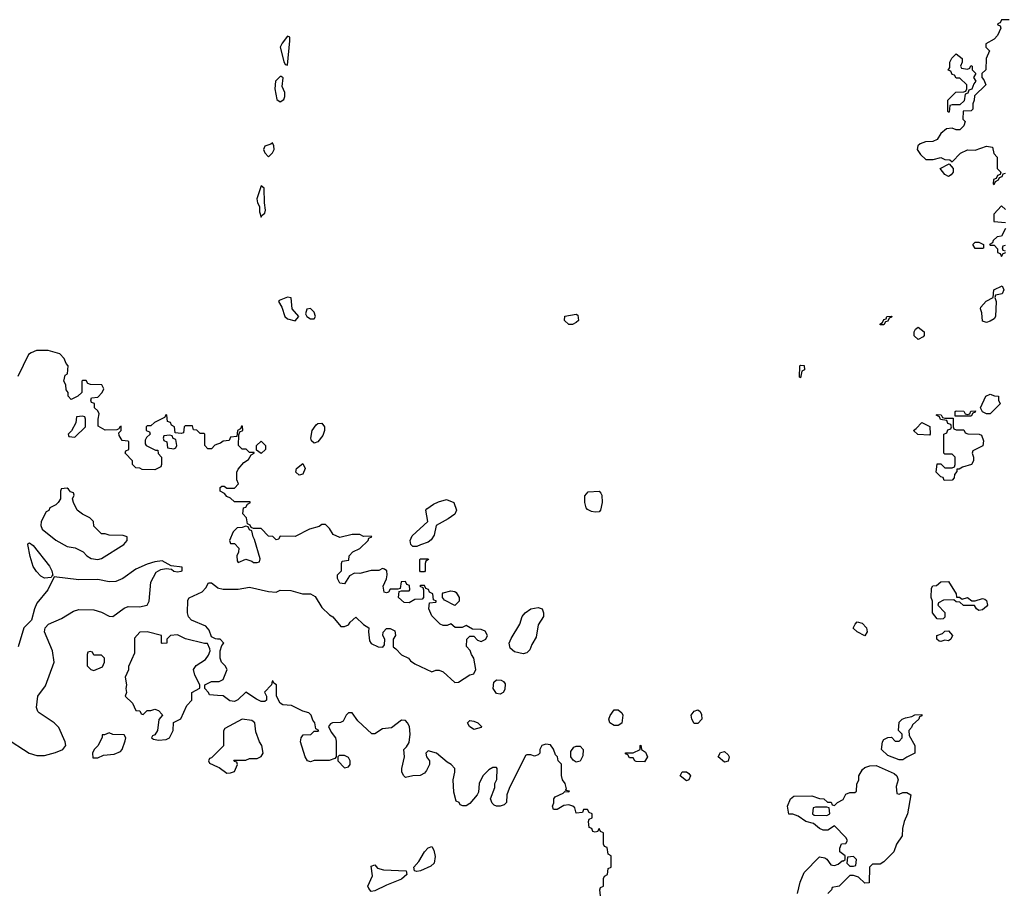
# Model space of a CAD drawing. Header units: inches. Extents: x 2380249 to 2585472, y 382747 to 546448.
# Tile 597 of 626: x 2488959 to 2494144, y 497877 to 502474. Entities that reach past the tile are written whole.
import ezdxf

# ---------------------------------------------------------------- set-up
doc = ezdxf.new("R2010")
doc.units = ezdxf.units.IN
doc.header["$MEASUREMENT"] = 0
for name, color, linetype in [('C4489', 7, 'Continuous'), ('C4499', 7, 'Continuous'), ('C4580', 7, 'Continuous'), ('C4590', 7, 'Continuous')]:
    doc.layers.add(name, color=color, linetype=linetype)

msp = doc.modelspace()

# ---------------------------------------------------------------- linework, layer by layer
at = {"layer": 'C4489', "color": 4}
for points, elevation in [([(2489177.3, 500000), (2489174, 499990), (2489174, 499950), (2489162, 499930), (2489150, 499918), (2489118, 499902), (2489112, 499888), (2489098, 499882), (2489072, 499830), (2489071.3, 499810), (2489078, 499790), (2489150, 499732), (2489210, 499698), (2489251.1, 499691.1), (2489294, 499670), (2489312, 499650), (2489335.3, 499635.3), (2489370, 499630.8), (2489390, 499636), (2489508, 499710), (2489526, 499730), (2489526, 499750), (2489503.6, 499756.4), (2489430, 499758), (2489410, 499766), (2489390, 499766), (2489350, 499806), (2489348, 499830), (2489328, 499850), (2489290, 499868.7), (2489262, 499890), (2489242, 499930), (2489238, 499950), (2489246, 499970), (2489242, 499982), (2489227.3, 499987.3), (2489215.6, 500000)], 48), ([(2488884, 498690), (2489009.7, 498609.7), (2489050, 498597.6), (2489090, 498596.9), (2489147.1, 498612.9), (2489186, 498630), (2489202.8, 498650), (2489198.8, 498670), (2489165.1, 498745.1), (2489140.7, 498770), (2489062.3, 498822.3), (2489054, 498830), (2489047.7, 498850), (2489054, 498910), (2489095.6, 498964.4), (2489140.5, 499090), (2489132.7, 499150), (2489089, 499249), (2489092.7, 499270), (2489110.8, 499290), (2489179.7, 499320.3), (2489242.2, 499357.8), (2489270, 499366.9), (2489350, 499365.1), (2489390, 499352.4), (2489430, 499331.5), (2489450, 499329.6), (2489510, 499374.5), (2489530, 499382), (2489590, 499380.9), (2489630, 499389), (2489640.7, 499410), (2489650.4, 499510), (2489677, 499563), (2489702.4, 499577.6), (2489730, 499582), (2489759.3, 499579.3), (2489770, 499569.3), (2489790, 499566), (2489810, 499569.2), (2489814, 499570), (2489814, 499590), (2489757.3, 499597.3), (2489710, 499622.8), (2489670, 499617.3), (2489630, 499606), (2489570, 499578.8), (2489502, 499530), (2489466, 499514), (2489430, 499513.4), (2489370, 499525.5), (2489270, 499523), (2489141.2, 499538.8), (2489107.3, 499470), (2489050, 499400.7), (2489036.9, 499370), (2489020.5, 499310), (2488981.7, 499270), (2488950.8, 499170)], 44), ([(2490000, 499211.2), (2489990, 499212), (2489970, 499222), (2489957.3, 499257.3), (2489938.8, 499278.8), (2489864.7, 499310), (2489847.7, 499327.7), (2489842.8, 499350), (2489844.7, 499415.3), (2489851.6, 499428.4), (2489919.8, 499460.2), (2489939.8, 499480.2), (2489952.7, 499507.3), (2489970, 499508), (2490000, 499482.2)], 48), ([(2490000, 498914.5), (2489958, 498918), (2489954, 498930), (2489934, 498950), (2489934, 498970), (2489970, 498988), (2490000, 498988)], 48), ([(2490000, 498616.4), (2489970, 498586), (2489958, 498582), (2489954, 498570), (2489958, 498558), (2490000, 498538.6)], 48)]:
    msp.add_lwpolyline(points, dxfattribs=dict(at, elevation=elevation))
for points, elevation in [([(2489090, 499532), (2489070, 499541.6), (2489046.9, 499566.9), (2489030, 499594), (2489013.6, 499646.4), (2489002, 499710), (2489004.7, 499715.3), (2489010, 499718), (2489030, 499704.7), (2489115.6, 499595.6), (2489127.7, 499570), (2489134, 499546), (2489130, 499546), (2489124.7, 499535.3)], 44), ([(2489630, 499248.7), (2489592.7, 499247.3), (2489563.6, 499216.4), (2489563.6, 499136.4), (2489532.7, 499067.3), (2489531.6, 499048.4), (2489514, 499010), (2489522, 498970), (2489518, 498950), (2489522, 498930), (2489514, 498910), (2489552.7, 498872.7), (2489570, 498834), (2489592.7, 498832.7), (2489598, 498818), (2489610, 498814), (2489630, 498834), (2489650, 498834), (2489670, 498842), (2489690, 498834), (2489710, 498814), (2489712, 498810), (2489692.7, 498787.3), (2489684.7, 498730), (2489670, 498706), (2489658, 498702), (2489654, 498690), (2489663.6, 498683.6), (2489690, 498678), (2489730, 498682), (2489748.4, 498691.6), (2489768, 498730), (2489768.7, 498771.3), (2489808.4, 498791.6), (2489839, 498861), (2489866, 498890), (2489866, 498930), (2489907.3, 498952.7), (2489908, 498970), (2489881.2, 499021.2), (2489875.3, 499050), (2489888.9, 499071.1), (2489937.2, 499102.8), (2489954, 499126), (2489962, 499150), (2489960.4, 499160.4), (2489948, 499188), (2489932, 499188), (2489832.3, 499212.3), (2489790, 499232.7), (2489754, 499230), (2489734, 499210), (2489734, 499190), (2489710, 499188), (2489706, 499190), (2489706, 499230)], 48), ([(2489330, 499146), (2489318, 499142), (2489314, 499130), (2489314, 499070), (2489334, 499050), (2489350, 499044.7), (2489394.6, 499065.4), (2489406, 499090), (2489406, 499110), (2489390, 499126), (2489350, 499126), (2489342, 499142)], 48), ([(2489430, 498718), (2489406, 498706), (2489394, 498706), (2489394, 498694), (2489372, 498650), (2489352, 498630), (2489342, 498610), (2489344.7, 498584.7), (2489370, 498584.7), (2489401.2, 498598.8), (2489456, 498604), (2489490, 498618), (2489499, 498630), (2489515.3, 498675.3), (2489518, 498690), (2489510, 498706), (2489450, 498708)], 48)]:
    msp.add_lwpolyline(points, close=True, dxfattribs=dict(at, elevation=elevation))
at = {"layer": 'C4499', "color": 4, "elevation": 48}
for points in [[(2490000, 499482.2), (2490001.2, 499481.2), (2490030, 499473.2), (2490110, 499473.3), (2490170, 499485.2), (2490270, 499462), (2490310, 499458), (2490330, 499468), (2490387.3, 499467.3), (2490449, 499449), (2490490, 499448.7), (2490514.6, 499434.6), (2490550, 499378), (2490590, 499338), (2490608.4, 499328.4), (2490650, 499278), (2490670, 499278), (2490690, 499286), (2490699.6, 499300.4), (2490730, 499326), (2490770, 499288), (2490798, 499270), (2490795.3, 499250), (2490802, 499202), (2490810, 499188), (2490846, 499170), (2490871.6, 499168.4), (2490879.6, 499180.4), (2490882, 499210), (2490872, 499230), (2490872.7, 499247.3), (2490890, 499266), (2490910, 499266), (2490935.3, 499255.3), (2490938, 499230), (2490926, 499210), (2490926, 499170), (2490940.4, 499160.4), (2490970, 499128), (2491006, 499110), (2491016.4, 499096.4), (2491040.2, 499080.2), (2491130, 499038), (2491150, 499048), (2491167.3, 499047.3), (2491190, 499038), (2491250, 498982), (2491270, 498984), (2491330, 499022), (2491350, 499028), (2491362, 499050), (2491351, 499111), (2491338, 499130), (2491331.6, 499151.6), (2491312.7, 499172.7), (2491314, 499210), (2491330, 499226), (2491350, 499226), (2491370, 499206), (2491390, 499198), (2491414, 499210), (2491422, 499230), (2491410, 499252), (2491390, 499262), (2491343.6, 499263.6), (2491310, 499282), (2491290, 499272), (2491252.7, 499272.7), (2491230, 499292), (2491210, 499282), (2491190, 499282), (2491174, 499290), (2491130, 499334), (2491114, 499370), (2491118, 499402), (2491150, 499406), (2491154, 499410), (2491138, 499418), (2491134, 499450), (2491118, 499458), (2491112.7, 499472.7), (2491098, 499478), (2491090, 499494), (2491070, 499494), (2491066, 499490), (2491082, 499482), (2491086, 499470), (2491086, 499430), (2491078, 499422), (2491040.4, 499419.6), (2491010, 499402), (2490983.6, 499403.6), (2490954, 499430), (2490958, 499462), (2490970, 499466), (2491010, 499466), (2491014, 499470), (2491012.7, 499492.7), (2490998, 499498), (2490990, 499514), (2490967.3, 499512.7), (2490962, 499478), (2490950, 499474), (2490910, 499474), (2490902, 499458), (2490890, 499454), (2490878, 499458), (2490874, 499490), (2490891.6, 499528.4), (2490894, 499550), (2490892, 499570), (2490879.6, 499579.6), (2490870, 499582), (2490850, 499572), (2490810, 499572), (2490750, 499556), (2490722, 499558), (2490696.4, 499543.6), (2490670, 499502), (2490645.4, 499505.4), (2490632, 499530), (2490632, 499550), (2490654, 499570), (2490654, 499610), (2490658, 499622), (2490692.7, 499627.3), (2490694, 499650), (2490714, 499670), (2490750, 499688), (2490794, 499730), (2490798, 499742), (2490814, 499750), (2490810, 499754), (2490770, 499752), (2490750, 499762), (2490710, 499762), (2490645.4, 499745.4), (2490610, 499762), (2490590, 499794), (2490570, 499814), (2490550, 499814), (2490536.4, 499803.6), (2490486, 499790), (2490410, 499752), (2490330, 499754), (2490322, 499738), (2490310, 499734), (2490291.6, 499751.6), (2490270, 499754), (2490230, 499794), (2490190, 499794), (2490178, 499798), (2490172, 499812), (2490158, 499818), (2490154, 499850), (2490134, 499870), (2490138, 499902), (2490150, 499906), (2490158, 499922), (2490174, 499930), (2490170, 499934), (2490090, 499934), (2490070, 499954), (2490050, 499962), (2490038, 499978), (2490014, 499990), (2490014, 500000)], [(2490000, 498988), (2490010, 498988), (2490030, 498998), (2490052, 499050), (2490042, 499070), (2490022, 499090), (2490014, 499110), (2490014, 499150), (2490023.6, 499176.4), (2490034, 499190), (2490014, 499210), (2490000, 499211.2)], [(2492018, 497858), (2492014, 497890), (2492018, 497902), (2492034, 497910), (2492034, 497950), (2492038, 497962), (2492054, 497970), (2492058, 498002), (2492074, 498010), (2492074, 498070), (2492058, 498078), (2492052.7, 498112.7), (2492038, 498118), (2492034, 498130), (2492034, 498190), (2492018, 498198), (2492010, 498214), (2492002, 498198), (2491990, 498194), (2491978, 498198), (2491972.7, 498212.7), (2491958, 498218), (2491954, 498250), (2491958, 498262), (2491974, 498270), (2491974, 498290), (2491958, 498298), (2491950, 498314), (2491927.3, 498312.7), (2491922, 498298), (2491890, 498294), (2491882, 498322), (2491871.6, 498331.6), (2491850, 498338), (2491825.2, 498334.8), (2491790, 498314), (2491770, 498314), (2491764.7, 498330), (2491772, 498348), (2491772, 498370), (2491779.6, 498380.4), (2491821, 498399), (2491830, 498408), (2491850, 498406), (2491854, 498410), (2491834, 498414), (2491838, 498422), (2491831, 498450), (2491818, 498470), (2491811.6, 498491.6), (2491811.6, 498551.6), (2491794, 498570), (2491792, 498590), (2491781, 498601), (2491770.9, 498630.9), (2491754, 498654), (2491730, 498658), (2491708.9, 498651.1), (2491698, 498630), (2491698, 498610), (2491690, 498602), (2491670, 498594), (2491650, 498602), (2491630, 498602), (2491623.1, 498596.9), (2491536, 498424), (2491525.2, 498390), (2491522, 498350), (2491510, 498338), (2491490, 498331.3), (2491470, 498331.3), (2491456.9, 498336.9), (2491446.4, 498346.4), (2491438, 498370), (2491462, 498430), (2491462, 498450), (2491471.6, 498471.6), (2491474, 498530), (2491470, 498534), (2491450, 498534), (2491430, 498522), (2491398, 498490), (2491379, 498450), (2491374.6, 498405.4), (2491368, 498390), (2491330, 498344.7), (2491310, 498332), (2491292.7, 498332.7), (2491278, 498338), (2491274, 498350), (2491258, 498358), (2491245.4, 498405.4), (2491241, 498470), (2491251.3, 498510), (2491251.3, 498530), (2491232, 498550), (2491210, 498562), (2491154, 498610), (2491110, 498622), (2491098, 498610), (2491102, 498590), (2491118, 498570), (2491118, 498550), (2491102, 498518), (2491090, 498504.7), (2491068.4, 498491.6), (2491030, 498491.3), (2490990, 498482), (2490982, 498490), (2490972, 498510), (2490971.3, 498530), (2490984.7, 498590), (2490982, 498630), (2490996.9, 498643.1), (2491010, 498666), (2491016, 498710), (2491011.1, 498751.1), (2491002, 498770), (2490990, 498782), (2490970, 498784.7), (2490916.4, 498743.6), (2490870, 498738), (2490830, 498712), (2490812.7, 498712.7), (2490739.6, 498779.6), (2490710, 498822), (2490690, 498822), (2490678, 498810), (2490662, 498778), (2490648.9, 498771.1), (2490606, 498770), (2490595.3, 498764.7), (2490586, 498750), (2490600.2, 498720.2), (2490622, 498690), (2490626, 498674), (2490626, 498590), (2490618, 498582), (2490588.4, 498571.6), (2490510, 498572), (2490490, 498564.7), (2490474, 498570), (2490462, 498590), (2490438, 498670), (2490442, 498690), (2490452.7, 498707.3), (2490491.6, 498708.4), (2490510, 498726), (2490530, 498726), (2490534, 498730), (2490518, 498738), (2490514, 498770), (2490503.6, 498783.6), (2490494, 498810), (2490482, 498822), (2490450, 498831.3), (2490390, 498862), (2490345.4, 498865.4), (2490330, 498874), (2490312, 498910), (2490312, 498970), (2490298, 498978), (2490291.6, 498991.6), (2490288, 498990), (2490286, 498970), (2490248.4, 498931.6), (2490258, 498910), (2490258, 498890), (2490250, 498882), (2490230, 498882), (2490206, 498894), (2490150, 498932), (2490108.4, 498891.6), (2490090, 498882), (2490066.4, 498886.4), (2490030, 498912), (2490000, 498914.5)], [(2490000, 498538.6), (2490010, 498534), (2490050, 498504.7), (2490070, 498506), (2490090, 498514), (2490106, 498550), (2490102, 498562), (2490090, 498566), (2490087.3, 498572.7), (2490150, 498574), (2490170, 498582), (2490210, 498582), (2490230, 498592), (2490242, 498610), (2490234, 498650), (2490222, 498670), (2490202.7, 498722.7), (2490198, 498770), (2490182, 498782), (2490130, 498788.7), (2490039.6, 498740.4), (2490031.6, 498728.4), (2490031.6, 498648.4), (2490000, 498616.4)], [(2493055.3, 497870), (2493069, 497930), (2493090, 497982), (2493170, 498064.7), (2493198.8, 498058.8), (2493210, 498052), (2493230, 498022), (2493239.6, 498019.6), (2493250, 498018), (2493270, 498024.7), (2493290, 498042), (2493298, 498042), (2493306, 498050), (2493306, 498070), (2493278, 498090), (2493278, 498110), (2493287.3, 498132.7), (2493310, 498134), (2493318, 498150), (2493310, 498166), (2493250, 498228), (2493214.8, 498205.2), (2493190, 498204), (2493170, 498214), (2493139.3, 498239.3), (2493098, 498250), (2493059, 498279), (2493030, 498288), (2493010, 498288), (2493002, 498330), (2493018, 498370), (2493036.4, 498383.6), (2493130, 498384.7), (2493170, 498371.3), (2493194, 498370), (2493212.7, 498352.7), (2493231.6, 498351.6), (2493238, 498338), (2493250, 498334), (2493266, 498350), (2493294.6, 498365.4), (2493310, 498394), (2493330, 498402), (2493356.4, 498403.6), (2493366, 498410), (2493367.3, 498447.3), (2493378, 498470), (2493378, 498490), (2493396.4, 498523.6), (2493410, 498534), (2493436.4, 498543.6), (2493470, 498544.7), (2493563.5, 498503.5), (2493578, 498490), (2493584.7, 498470), (2493574, 498434), (2493578, 498398), (2493590, 498394), (2493610, 498402), (2493630, 498402), (2493652, 498390), (2493634.8, 498290), (2493616, 498250), (2493607.1, 498212.9), (2493606, 498174), (2493576, 498130), (2493562.8, 498090), (2493510, 498038), (2493490, 498026), (2493450, 498026), (2493434, 498010), (2493432.7, 497927.3), (2493410, 497926), (2493376.4, 497956.4), (2493350, 497966), (2493330, 497966), (2493274, 497910), (2493238, 497902), (2493234, 497890), (2493214, 497870)]]:
    msp.add_lwpolyline(points, dxfattribs=at)
at = {"layer": 'C4499', "color": 4}
for points, elevation in [([(2491990, 499879), (2491970, 499884), (2491950, 499894), (2491942.9, 499902.9), (2491936, 499930), (2491934.6, 499965.4), (2491953.2, 499986.8), (2492010, 499991), (2492019.8, 499979.8), (2492024.7, 499970), (2492026.8, 499930), (2492018, 499890), (2492010, 499882)], 48), ([(2491030, 499698), (2491018, 499710), (2491015.3, 499730), (2491025.6, 499754.4), (2491108, 499830), (2491098, 499890), (2491103.1, 499896.9), (2491138, 499922), (2491165.1, 499934.9), (2491206, 499946), (2491244.7, 499930), (2491258.8, 499890), (2491250.8, 499869.2), (2491215.9, 499844.1), (2491152, 499810), (2491142, 499758), (2491126.4, 499733.6), (2491110, 499722), (2491070, 499708), (2491050, 499698)], 48), ([(2490150, 499806), (2490130, 499798), (2490103.6, 499796.4), (2490083.6, 499776.4), (2490064.7, 499730), (2490070, 499714), (2490090, 499714), (2490114, 499690), (2490111.6, 499668.4), (2490102, 499650), (2490103.6, 499623.6), (2490110, 499614), (2490150, 499632), (2490182, 499622), (2490190, 499614), (2490210, 499614), (2490222, 499618), (2490226, 499634), (2490196.4, 499736.4), (2490188, 499750), (2490182, 499782), (2490170, 499786), (2490162, 499802)], 48), ([(2491070, 499566), (2491066, 499570), (2491066, 499630), (2491070, 499634), (2491110, 499634), (2491112, 499630), (2491098, 499622), (2491094, 499610), (2491094, 499570), (2491090, 499566)], 48), ([(2493892.7, 499432.7), (2493907.3, 499432.7), (2493922, 499422), (2493950.9, 499430.9), (2493972.7, 499412.7), (2493990, 499412), (2494030, 499424.7), (2494042, 499422), (2494050, 499414), (2494054.8, 499390), (2494050, 499382), (2494030, 499365.2), (2494010, 499362), (2493998, 499370), (2493987.3, 499387.3), (2493928.4, 499388.4), (2493910, 499406), (2493890, 499408), (2493878, 499418), (2493823.6, 499416.4), (2493798, 499402), (2493794, 499390), (2493830.9, 499350.9), (2493830, 499326), (2493822, 499318), (2493810, 499315.3), (2493790, 499318), (2493766, 499350), (2493766, 499410), (2493758, 499430), (2493760.4, 499479.6), (2493768.4, 499491.6), (2493787.3, 499492.7), (2493810, 499512), (2493850, 499514), (2493891.3, 499450)], 48), ([(2491250, 499388), (2491196.4, 499416.4), (2491186, 499430), (2491186, 499450), (2491190, 499454), (2491230, 499464.7), (2491250, 499462), (2491256.9, 499456.9), (2491274, 499430), (2491274, 499410)], 48), ([(2491610, 499134), (2491564.1, 499144.1), (2491542.7, 499162.7), (2491537.2, 499190), (2491546.6, 499213.4), (2491592.7, 499290), (2491606, 499330), (2491621.2, 499350), (2491650, 499370.8), (2491690, 499378), (2491711.3, 499370), (2491718, 499350), (2491718, 499330), (2491690, 499286), (2491679.6, 499220.4), (2491656.9, 499183.1), (2491645.4, 499154.6), (2491630, 499138)], 48), ([(2493410, 499228.7), (2493368.4, 499248.4), (2493348.4, 499268.4), (2493358, 499290), (2493370, 499302), (2493395.3, 499295.3), (2493418, 499270), (2493422, 499250)], 48), ([(2493850, 499202), (2493830, 499206), (2493810, 499198), (2493800.4, 499200.4), (2493788, 499210), (2493788, 499230), (2493819, 499241), (2493830, 499252), (2493850, 499254), (2493872, 499230), (2493862, 499210)], 48), ([(2491490, 498921.2), (2491470, 498925.2), (2491452.7, 498950), (2491456.5, 498983.5), (2491470, 498996), (2491494.4, 498994.4), (2491506.8, 498986.8), (2491514.8, 498974.8), (2491514.4, 498945.6), (2491504.7, 498930)], 48), ([(2492090, 498755.3), (2492066, 498770), (2492062, 498790), (2492068.4, 498808.4), (2492090, 498838), (2492110, 498838), (2492130, 498822), (2492134.8, 498810), (2492130, 498768), (2492110, 498755.3)], 48), ([(2492510, 498766), (2492498, 498790), (2492495.3, 498810), (2492510, 498832), (2492530, 498838), (2492542, 498830), (2492550, 498814), (2492551, 498790), (2492530, 498766)], 48), ([(2491350, 498735.3), (2491328, 498750), (2491318, 498770), (2491330, 498782), (2491350, 498778), (2491372, 498770), (2491391.3, 498750), (2491390, 498746)], 48), ([(2493590, 498575.3), (2493530, 498598), (2493498, 498630), (2493502, 498670), (2493510, 498682), (2493530, 498692), (2493550, 498694), (2493570, 498674), (2493590, 498674), (2493606, 498690), (2493606, 498710), (2493586, 498730), (2493590, 498774), (2493606, 498790), (2493623.1, 498796.9), (2493656.4, 498803.6), (2493672.7, 498812.7), (2493710, 498814), (2493710, 498806), (2493698, 498802), (2493694, 498790), (2493661, 498759), (2493655.3, 498744.7), (2493642, 498730), (2493643.6, 498703.6), (2493672, 498650), (2493672, 498610), (2493630, 498588.7), (2493610, 498575.3)], 48), ([(2491890, 498562), (2491873.2, 498573.2), (2491862, 498590), (2491862, 498618), (2491878, 498642), (2491890, 498646.8), (2491910, 498646.8), (2491926.8, 498630), (2491924.5, 498595.5), (2491910, 498568)], 48), ([(2492250, 498564), (2492206, 498566), (2492198, 498570), (2492190, 498586), (2492170, 498586), (2492162, 498602), (2492150, 498606), (2492148.4, 498611.6), (2492190, 498612), (2492226, 498630), (2492226, 498650), (2492230, 498652), (2492234, 498630), (2492255.3, 498615.3), (2492264.7, 498590)], 48), ([(2490670, 498598), (2490642, 498598), (2490634, 498590), (2490634, 498570), (2490670, 498532), (2490690, 498538), (2490699, 498550), (2490699, 498570), (2490690, 498588)], 48), ([(2492670, 498562), (2492638, 498590), (2492650, 498614), (2492670, 498618), (2492690, 498602), (2492696, 498590), (2492690, 498568)], 48), ([(2492470, 498464), (2492438, 498490), (2492448.4, 498511.6), (2492470, 498512), (2492483.6, 498503.6), (2492492, 498490), (2492482, 498470)], 48), ([(2493210, 498326), (2493150, 498326), (2493138, 498322), (2493134, 498290), (2493143.6, 498283.6), (2493210, 498282), (2493226, 498290), (2493222, 498322)], 48), ([(2491050, 497986), (2491038, 497990), (2491035.3, 498010), (2491061.5, 498038.5), (2491090, 498091), (2491110, 498110.8), (2491130, 498118), (2491139.8, 498099.8), (2491146.4, 498066.4), (2491141, 498030), (2491124.5, 498015.5), (2491070, 497989.4)], 44), ([(2493350, 498066), (2493318, 498062), (2493314, 498030), (2493330, 498014), (2493350, 498014), (2493362, 498018), (2493366, 498050)], 48), ([(2490810, 497882), (2490797.2, 497897.2), (2490793.2, 497910), (2490816.2, 497963.8), (2490810, 498014), (2490830, 498021), (2490844.1, 498004.1), (2490875.6, 497995.6), (2490994, 497990), (2490998, 497970), (2490970, 497946), (2490890, 497914), (2490830, 497884)], 44)]:
    msp.add_lwpolyline(points, close=True, dxfattribs=dict(at, elevation=elevation))
at = {"layer": 'C4580', "color": 4, "elevation": 48}
for points in [[(2490000, 500237.4), (2489987.3, 500232.7), (2489970, 500214), (2489950, 500214), (2489934, 500230), (2489934, 500290), (2489930, 500294), (2489910, 500294), (2489891.6, 500311.6), (2489874, 500314), (2489870, 500334), (2489830, 500334), (2489826, 500330), (2489822, 500298), (2489810, 500294), (2489778, 500298), (2489774, 500330), (2489758, 500338), (2489752.7, 500352.7), (2489738, 500358), (2489734, 500390), (2489730, 500394), (2489722, 500378), (2489668.4, 500351.6), (2489650, 500334), (2489630, 500334), (2489626, 500330), (2489626, 500310), (2489642, 500302), (2489646, 500290), (2489627.3, 500272.7), (2489620.4, 500259.6), (2489620.4, 500240.4), (2489626, 500230), (2489674, 500206), (2489686, 500206), (2489688.4, 500188.4), (2489706, 500170), (2489706, 500130), (2489702, 500118), (2489670, 500102), (2489603.6, 500103.6), (2489591.6, 500111.6), (2489570, 500114), (2489554, 500130), (2489554, 500150), (2489514, 500190), (2489518, 500202), (2489534, 500210), (2489534, 500250), (2489530, 500254), (2489498, 500258), (2489483.6, 500283.6), (2489482, 500298), (2489494, 500310), (2489492.7, 500332.7), (2489486, 500330), (2489482, 500318), (2489470, 500314), (2489410, 500312), (2489372.7, 500332.7), (2489372, 500370), (2489376.9, 500396.9), (2489370, 500414), (2489354, 500430), (2489352.7, 500452.7), (2489338, 500458), (2489334, 500470), (2489338, 500482), (2489370, 500486), (2489394, 500510), (2489402, 500530), (2489391.1, 500551.1), (2489332.7, 500552.7), (2489318, 500558), (2489310, 500574), (2489290, 500574), (2489286, 500570), (2489286, 500510), (2489266, 500490), (2489230, 500474), (2489214, 500490), (2489214, 500510), (2489203.6, 500523.6), (2489202, 500550), (2489192, 500570), (2489198, 500602), (2489211.6, 500608.4), (2489214, 500650), (2489203.6, 500663.6), (2489194, 500690), (2489170, 500714), (2489110, 500731.3), (2489048, 500732), (2489020.4, 500719.6), (2489006, 500710), (2488950, 500594)], [(2489215.6, 500000), (2489210, 500006), (2489178, 500002), (2489177.3, 500000)]]:
    msp.add_lwpolyline(points, dxfattribs=at)
for points in [[(2489290, 500386), (2489258, 500382), (2489254, 500350), (2489232.7, 500307.3), (2489214, 500290), (2489218, 500278), (2489250, 500274), (2489306, 500330), (2489306, 500370), (2489302, 500382)], [(2489750, 500286), (2489718, 500282), (2489714, 500270), (2489718, 500258), (2489734, 500250), (2489738, 500218), (2489770, 500214), (2489782, 500218), (2489786, 500230), (2489782, 500262), (2489767.3, 500267.3), (2489762, 500282)]]:
    msp.add_lwpolyline(points, close=True, dxfattribs=at)
at = {"layer": 'C4590', "color": 4, "elevation": 48}
for points in [[(2494170, 502474), (2494130, 502474), (2494122, 502458), (2494107.3, 502452.7), (2494110, 502446), (2494122, 502442), (2494126, 502430), (2494108, 502390), (2494090, 502372), (2494047.3, 502347.3), (2494046, 502330), (2494066, 502310), (2494048, 502270), (2494046, 502210), (2494026, 502190), (2494026, 502170), (2494036.4, 502156.4), (2494046, 502130), (2493987.3, 502072.7), (2493986, 502050), (2493978, 502030), (2493978, 502002), (2493970, 501994), (2493927.3, 501992.7), (2493926, 501950), (2493938, 501938), (2493930, 501914), (2493910, 501894), (2493890, 501894), (2493870, 501902), (2493840.4, 501899.6), (2493810, 501874), (2493790, 501842), (2493768.4, 501831.6), (2493728.9, 501831.1), (2493700.4, 501819.6), (2493688, 501810), (2493686, 501790), (2493703.1, 501763.1), (2493730, 501738), (2493770, 501738), (2493810, 501748), (2493830, 501738), (2493856.4, 501736.4), (2493870, 501726), (2493914, 501770), (2493950, 501788), (2493990, 501786), (2494050, 501808), (2494082, 501802), (2494088.4, 501768.4), (2494106, 501750), (2494106, 501690), (2494126, 501670), (2494122, 501658), (2494107.3, 501652.7), (2494102, 501638), (2494087.3, 501632.7), (2494086, 501610), (2494090, 501606), (2494098, 501622), (2494114, 501630), (2494118, 501642), (2494132.7, 501647.3), (2494138, 501662), (2494150, 501666)], [(2494150, 501474), (2494130, 501494), (2494088.7, 501450), (2494088, 501410), (2494150, 501406)], [(2494150, 501374), (2494130, 501334), (2494106, 501330), (2494086, 501310), (2494082, 501298), (2494066, 501290), (2494070, 501286), (2494090, 501286), (2494107.3, 501267.3), (2494108.4, 501248.4), (2494122, 501242), (2494130, 501226), (2494138, 501242), (2494151.6, 501248.4)], [(2494150, 501254), (2494138, 501258), (2494134, 501270), (2494138, 501282), (2494150, 501286)], [(2490014, 500000), (2490014, 500010), (2490023.6, 500016.4), (2490036.4, 500016.4), (2490050, 500006), (2490090, 500006), (2490111.1, 500028.9), (2490102, 500050), (2490102, 500090), (2490110, 500106), (2490139.6, 500140.4), (2490163.6, 500156.4), (2490178, 500182), (2490194, 500190), (2490194, 500194), (2490170, 500194), (2490151.6, 500211.6), (2490130, 500212), (2490112, 500230), (2490112.7, 500287.3), (2490118, 500302), (2490134, 500310), (2490132.7, 500332.7), (2490127.3, 500332.7), (2490122, 500318), (2490106, 500310), (2490102, 500278), (2490070, 500274), (2490062, 500258), (2490030, 500254), (2490016.4, 500243.6), (2490000, 500237.4)]]:
    msp.add_lwpolyline(points, dxfattribs=at)
at = {"layer": 'C4590', "color": 4}
for points, elevation in [([(2490370, 502388), (2490341, 502350), (2490331.3, 502330), (2490350, 502254), (2490358, 502238), (2490370, 502234), (2490382, 502362), (2490382, 502382)], 52), ([(2493950, 502214), (2493962, 502218), (2493967.3, 502232.7), (2493974, 502230), (2493974, 502210), (2493994, 502190), (2493982, 502170), (2493994, 502150), (2493983.6, 502136.4), (2493972.7, 502107.3), (2493958, 502102), (2493952.7, 502087.3), (2493938, 502082), (2493932.7, 502047.3), (2493910, 502026), (2493870, 502026), (2493858, 502022), (2493854, 501986), (2493850, 501986), (2493846, 501990), (2493846, 502050), (2493888.4, 502091.6), (2493930, 502094), (2493942, 502098), (2493946, 502110), (2493946, 502130), (2493910, 502166), (2493890, 502166), (2493882, 502182), (2493870, 502186), (2493862, 502202), (2493848.4, 502208.4), (2493858, 502222), (2493858, 502250), (2493868.4, 502271.6), (2493890, 502294), (2493922, 502270), (2493922, 502250), (2493914, 502230), (2493918, 502218)], 48), ([(2490335.3, 502175.3), (2490330, 502175.3), (2490306, 502150), (2490302, 502110), (2490312.7, 502052.7), (2490330, 502042), (2490350, 502054), (2490355.3, 502070), (2490355.3, 502090), (2490342, 502122), (2490347.3, 502167.3)], 52), ([(2490290, 501826), (2490282, 501818), (2490250, 501808), (2490242.8, 501790), (2490250, 501772), (2490270, 501752), (2490290, 501772), (2490299, 501790), (2490298, 501810)], 52), ([(2493850, 501648.7), (2493830, 501658), (2493806, 501690), (2493854, 501714), (2493874, 501690), (2493874, 501670), (2493863.6, 501656.4)], 48), ([(2490230, 501598), (2490207.3, 501530), (2490211.3, 501510), (2490222, 501490), (2490222, 501462), (2490230, 501434), (2490235.3, 501444.7), (2490250, 501454), (2490254, 501470), (2490248.4, 501508.4), (2490247.3, 501587.3)], 52), ([(2493990, 501268), (2493978, 501290), (2493990, 501302), (2494010, 501302), (2494034, 501290), (2494034, 501270), (2494030, 501268)], 48), ([(2494050, 500878), (2494030, 500886), (2494026, 500930), (2494018, 500950), (2494020.4, 500959.6), (2494049.1, 500990.9), (2494086, 501010), (2494088.9, 501051.1), (2494132, 501072), (2494142, 501050), (2494132, 501030), (2494098, 501022), (2494094, 501010), (2494102, 500990), (2494098, 500910), (2494090, 500898), (2494070, 500886)], 48), ([(2490370, 501012.7), (2490326, 500994), (2490322, 500990), (2490338.8, 500958.8), (2490354.8, 500910), (2490370, 500897.3), (2490410, 500887.7), (2490429, 500910), (2490394.5, 500950), (2490388.7, 501008.7)], 52), ([(2490490, 500951.8), (2490471, 500949), (2490464, 500924), (2490471.3, 500910), (2490490, 500898.8), (2490510, 500898), (2490516, 500910), (2490510, 500933.2)], 52), ([(2491850, 500868), (2491828, 500890), (2491830, 500912), (2491890, 500922), (2491898, 500918), (2491902, 500890), (2491890, 500878), (2491870, 500868.7)], 48), ([(2493490, 500866), (2493488, 500870), (2493502, 500878), (2493510, 500894), (2493522, 500898), (2493526, 500910), (2493551.3, 500911.3), (2493550, 500906), (2493538, 500902), (2493530, 500886), (2493518, 500882), (2493510, 500866)], 48), ([(2493690, 500788.7), (2493669.1, 500809.1), (2493668.7, 500830), (2493676.4, 500843.6), (2493690, 500854), (2493722, 500830), (2493722, 500810), (2493716.9, 500803.1)], 48), ([(2493070, 500588), (2493066, 500590), (2493068, 500650), (2493070, 500654), (2493090, 500652), (2493092, 500630), (2493078, 500622)], 48), ([(2494050, 500398), (2494028.4, 500408.4), (2494018, 500430), (2494046, 500490), (2494070, 500502), (2494092.7, 500492.7), (2494114, 500490), (2494114, 500470), (2494122, 500450), (2494070, 500398)], 48), ([(2493830, 500374), (2493874, 500374), (2493874, 500330), (2493878, 500318), (2493890, 500314), (2493930, 500314), (2493938, 500298), (2493952.7, 500292.7), (2494011.1, 500291.1), (2494024.7, 500284.7), (2494035.3, 500255.3), (2494031.3, 500228.7), (2493978, 500202), (2493974, 500190), (2493982, 500170), (2493982, 500150), (2493972, 500130), (2493923.6, 500116.4), (2493906, 500106), (2493894, 500106), (2493894, 500094), (2493882, 500078), (2493879.6, 500060.4), (2493870, 500048), (2493827.3, 500047.3), (2493822, 500062), (2493810, 500066), (2493786, 500090), (2493790, 500134), (2493810, 500134), (2493830, 500114), (2493870, 500114), (2493882, 500118), (2493886, 500130), (2493886, 500170), (2493870, 500186), (2493830, 500186), (2493826, 500190), (2493826, 500290), (2493842, 500298), (2493847.3, 500312.7), (2493862, 500318), (2493866, 500330), (2493862, 500342), (2493847.3, 500347.3), (2493842, 500362), (2493807.3, 500367.3), (2493802, 500382), (2493786, 500390), (2493790, 500394), (2493811.6, 500391.6), (2493818, 500378)], 48), ([(2493950, 500394), (2493962, 500398), (2493968.4, 500411.6), (2493992.7, 500412.7), (2493990, 500406), (2493978, 500402), (2493970, 500386), (2493886, 500386), (2493886, 500410), (2493890, 500414), (2493930, 500412), (2493938, 500398)], 48), ([(2490510, 500243.7), (2490496.2, 500256.2), (2490491.8, 500270), (2490498.7, 500310), (2490520.7, 500339.3), (2490530, 500346), (2490550, 500348), (2490564.4, 500330), (2490564.2, 500310), (2490555.8, 500284.2), (2490530, 500249.5)], 48), ([(2493750, 500286), (2493688.4, 500288.4), (2493666, 500310), (2493680.4, 500319.6), (2493710, 500352), (2493751.3, 500331.3), (2493754, 500290)], 48), ([(2490230, 500188), (2490206, 500206), (2490206, 500230), (2490230, 500254), (2490254, 500230), (2490254, 500210)], 48), ([(2490430, 500075.1), (2490412.7, 500090), (2490417.2, 500110), (2490450, 500136), (2490462, 500110), (2490450, 500079.3)], 48)]:
    msp.add_lwpolyline(points, close=True, dxfattribs=dict(at, elevation=elevation))

doc.saveas('drawing.dxf')
